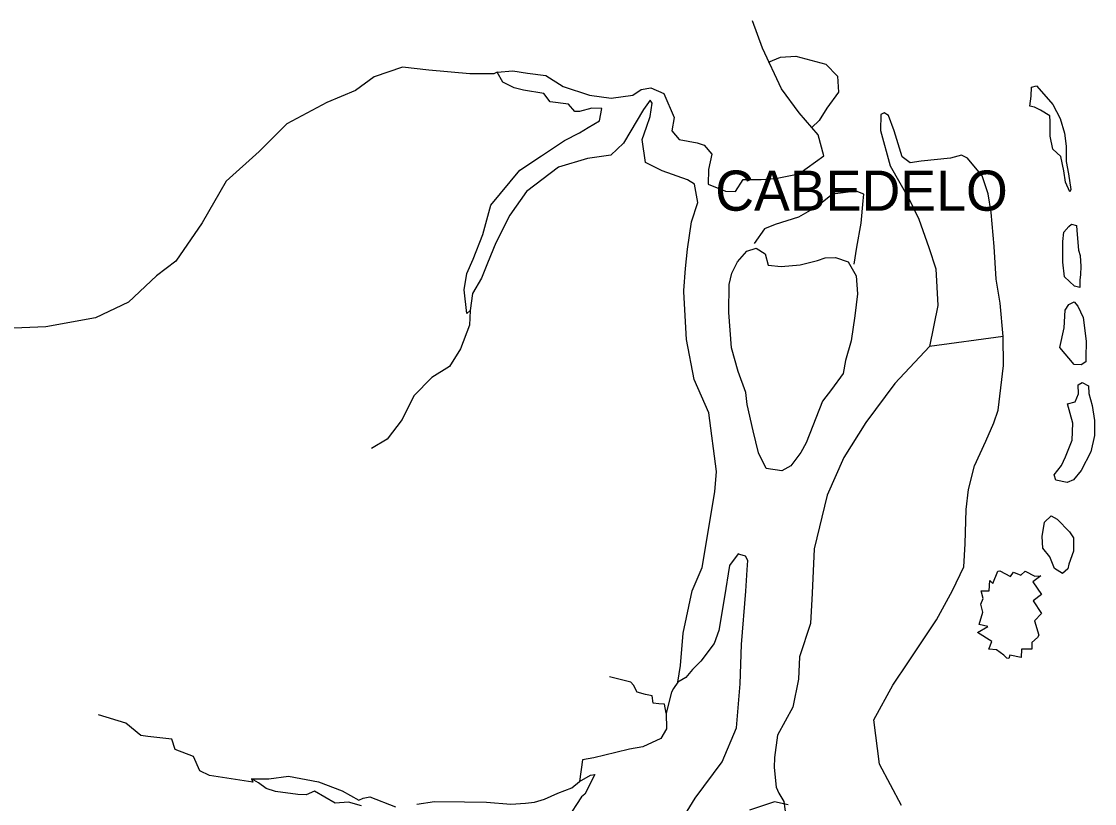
# Model space of a CAD drawing. Extents: x 662444 to 1640468, y 7452018 to 9606170.
# Drawn here: x 1612766 to 1631165, y 9206605 to 9220019 of the extents above; entities that cross this region are included whole.
import ezdxf

# ---------------------------------------------------------------- set-up
doc = ezdxf.new("R2010")
doc.units = 0
doc.layers.add('Level 1', color=7, linetype='Continuous')
doc.layers.add('Level 3', color=7, linetype='Continuous')

msp = doc.modelspace()

# ---------------------------------------------------------------- linework, layer by layer
at = {"layer": 'Level 1'}
for points in [[(1620458, 9215060), (1620401, 9215013), (1620356, 9215414), (1620405, 9215698), (1620510, 9215940), (1620676, 9216367), (1620812, 9216868), (1621309, 9217466), (1621680, 9217717), (1622078, 9217975), (1622332, 9218107), (1622481, 9218200), (1622679, 9218317), (1622718, 9218527), (1622547, 9218532), (1622335, 9218473), (1622254, 9218476), (1622145, 9218600), (1621830, 9218642), (1621721, 9218784), (1621375, 9218843), (1621214, 9218880), (1621022, 9218975), (1620922, 9219149), (1621190, 9219174), (1621440, 9219135), (1621755, 9219093), (1622057, 9218904), (1622506, 9218753), (1622877, 9218703), (1623251, 9218757), (1623391, 9218851), (1623555, 9218880), (1623778, 9218783), (1623960, 9218370), (1623920, 9218143), (1624046, 9217993), (1624352, 9217936), (1624472, 9217900), (1624605, 9217741), (1624549, 9217482), (1624541, 9217229), (1624837, 9217107), (1625007, 9217102), (1625142, 9217310), (1625451, 9217309), (1625694, 9217328), (1626094, 9217405), (1626524, 9217712), (1626429, 9218073), (1626101, 9218450), (1625798, 9218865), (1625471, 9219560), (1625298, 9220029)], [(1625577, 9219320), (1625782, 9219405), (1626041, 9219421), (1626556, 9219284), (1626760, 9219083), (1626775, 9218806), (1626573, 9218534), (1626445, 9218318), (1626320, 9218199)], [(1620922, 9219149), (1620864, 9219118), (1620452, 9219121), (1619748, 9219181), (1619297, 9219235), (1618814, 9219069), (1618491, 9218833), (1617999, 9218627), (1617316, 9218262), (1616840, 9217786), (1616274, 9217281), (1615863, 9216567), (1615415, 9215910), (1615083, 9215659), (1614600, 9215207), (1614033, 9214937), (1613186, 9214782), (1612635, 9214757)], [(1630058, 9218567), (1630079, 9218737), (1630084, 9218892), (1630173, 9218914), (1630377, 9218680), (1630448, 9218597), (1630577, 9218357), (1630651, 9218101), (1630677, 9217881), (1630677, 9217619), (1630719, 9217406), (1630759, 9217136), (1630742, 9217095), (1630665, 9217261), (1630639, 9217457), (1630590, 9217704), (1630448, 9217830), (1630407, 9218052), (1630405, 9218272), (1630405, 9218305), (1630401, 9218402), (1630241, 9218497), (1630138, 9218548), (1630058, 9218567)], [(1625091, 9208659), (1625111, 9209336), (1625188, 9210246), (1625207, 9210613), (1625220, 9210775), (1625181, 9210850), (1625085, 9210877), (1625053, 9210887), (1624909, 9210687), (1624820, 9210151), (1624721, 9209575), (1624642, 9209348), (1624415, 9209046), (1624272, 9208903), (1624155, 9208767), (1624023, 9208689), (1624064, 9208973), (1624113, 9209527), (1624265, 9210256), (1624439, 9210651), (1624657, 9211949), (1624683, 9212300), (1624551, 9213306), (1624301, 9213876), (1624169, 9214565), (1624121, 9215382), (1624121, 9215406), (1624149, 9215781), (1624184, 9216114), (1624255, 9216585), (1624362, 9216916), (1624306, 9217227), (1624187, 9217304), (1623754, 9217455), (1623467, 9217602), (1623407, 9217995), (1623485, 9218204), (1623548, 9218390), (1623578, 9218618), (1623548, 9218668), (1623430, 9218508), (1623089, 9217930), (1622871, 9217725), (1622473, 9217670), (1621975, 9217522), (1621427, 9217104), (1621140, 9216696), (1620898, 9216222), (1620758, 9215876), (1620653, 9215618), (1620500, 9215352), (1620458, 9215060), (1620450, 9214808), (1620292, 9214405), (1620105, 9214100), (1619800, 9213912), (1619491, 9213596), (1619292, 9213193), (1619039, 9212857), (1618767, 9212694)], [(1627853, 9206574), (1627478, 9207279), (1627380, 9208039), (1627706, 9208634), (1627977, 9209034), (1628453, 9209754), (1628728, 9210260), (1628926, 9210663), (1628946, 9211062), (1628964, 9211648), (1629007, 9211990), (1629108, 9212395), (1629299, 9212821), (1629438, 9213136), (1629511, 9213354), (1629607, 9214118), (1629598, 9214615), (1629550, 9215188), (1629481, 9215597), (1629442, 9216162), (1629395, 9216742), (1629339, 9217062), (1629236, 9217374), (1628985, 9217675), (1628882, 9217727), (1628693, 9217676), (1628190, 9217624), (1628003, 9217596), (1627868, 9217698), (1627728, 9218143), (1627631, 9218406), (1627559, 9218450), (1627501, 9218426), (1627493, 9218150), (1627661, 9217541), (1627992, 9216961), (1628152, 9216631), (1628323, 9216144), (1628442, 9215774), (1628479, 9215145), (1628337, 9214447), (1627742, 9213812), (1627243, 9213140), (1626869, 9212540), (1626582, 9211896), (1626360, 9210972), (1626321, 9210214), (1626297, 9209694), (1626109, 9209120), (1626089, 9208737), (1625994, 9208258), (1625728, 9207777), (1625675, 9207395)], [(1627043, 9215854), (1627092, 9216146), (1627162, 9216560), (1627197, 9216942), (1627209, 9217057), (1627081, 9217109), (1626674, 9217055), (1626408, 9216843), (1626087, 9216664), (1625687, 9216536), (1625506, 9216460), (1625328, 9216212)], [(1630649, 9215638), (1630624, 9215891), (1630619, 9216243), (1630640, 9216406), (1630724, 9216500), (1630773, 9216540), (1630854, 9216522), (1630860, 9216432), (1630889, 9216097), (1630920, 9216006), (1630930, 9215818), (1630926, 9215679), (1630915, 9215582), (1630911, 9215459), (1630822, 9215478), (1630649, 9215638)], [(1625052, 9214018), (1624942, 9214420), (1624895, 9215026), (1624902, 9215506), (1624948, 9215701), (1625043, 9215894), (1625203, 9216077), (1625366, 9216130), (1625518, 9216035), (1625568, 9215839), (1625795, 9215816), (1626120, 9215847), (1626413, 9215920), (1626544, 9215966), (1626723, 9215969), (1626939, 9215898), (1627077, 9215658), (1627101, 9215347), (1627057, 9214973), (1626995, 9214542), (1626895, 9214203), (1626857, 9213983), (1626653, 9213704), (1626502, 9213505), (1626221, 9212794), (1626127, 9212626), (1625958, 9212395), (1625801, 9212309), (1625535, 9212349), (1625406, 9212621), (1625312, 9212999), (1625212, 9213451), (1625186, 9213656), (1625052, 9214018)], [(1630572, 9214426), (1630647, 9214765), (1630664, 9215067), (1630724, 9215164), (1630814, 9215210), (1630877, 9215134), (1630968, 9214944), (1631020, 9214535), (1631019, 9214250), (1631018, 9214184), (1630935, 9214130), (1630814, 9214133), (1630572, 9214426)], [(1629598, 9214615), (1628337, 9214447)], [(1630802, 9212159), (1630695, 9212113), (1630502, 9212151), (1630473, 9212242), (1630599, 9212402), (1630668, 9212554), (1630782, 9212837), (1630792, 9213130), (1630704, 9213459), (1630835, 9213496), (1630888, 9213633), (1630885, 9213789), (1630951, 9213828), (1631062, 9213767), (1631066, 9213636), (1631125, 9213431), (1631165, 9213177), (1631165, 9212916), (1631101, 9212640), (1630937, 9212319), (1630802, 9212159)], [(1630280, 9210983), (1630270, 9211188), (1630310, 9211431), (1630419, 9211542), (1630522, 9211483), (1630734, 9211264), (1630805, 9211164), (1630805, 9210936), (1630725, 9210710), (1630707, 9210629), (1630615, 9210550), (1630480, 9210635), (1630397, 9210834), (1630280, 9210983)], [(1630185, 9209452), (1630093, 9209366), (1630089, 9209251), (1629912, 9209256), (1629907, 9209110), (1629714, 9209148), (1629696, 9209091), (1629664, 9209101), (1629609, 9209152), (1629482, 9209244), (1629353, 9209256), (1629405, 9209385), (1629159, 9209539), (1629333, 9209640), (1629187, 9209676), (1629250, 9209887), (1629214, 9210026), (1629258, 9210123), (1629221, 9210255), (1629359, 9210251), (1629372, 9210431), (1629419, 9210380), (1629507, 9210589), (1629540, 9210596), (1629723, 9210501), (1629774, 9210573), (1629902, 9210521), (1629976, 9210593), (1630144, 9210506), (1630242, 9210511), (1630109, 9210409), (1630256, 9210193), (1630115, 9210083), (1630254, 9209866), (1630137, 9209740), (1630210, 9209493), (1630185, 9209452)], [(1623821, 9208157), (1623793, 9208312), (1623695, 9208316), (1623599, 9208327), (1623578, 9208450), (1623465, 9208477), (1623321, 9208514), (1623260, 9208637), (1623213, 9208688), (1622851, 9208780)], [(1624023, 9208689), (1623947, 9208577), (1623911, 9208513), (1623821, 9208157), (1623828, 9207887), (1623726, 9207719), (1623422, 9207580), (1623194, 9207538), (1622958, 9207479), (1622582, 9207392), (1622387, 9207357), (1622335, 9206984)], [(1623934, 9206074), (1624318, 9206699), (1624783, 9207322), (1625027, 9207902), (1625091, 9208659)], [(1616709, 9207029), (1616731, 9206971), (1615990, 9207089), (1615822, 9207167), (1615717, 9207415), (1615404, 9207530), (1615345, 9207711), (1614933, 9207755), (1614813, 9207774), (1614553, 9207985), (1614087, 9208129)], [(1625675, 9207395), (1625671, 9207223), (1625709, 9206889), (1625754, 9206781), (1625838, 9206640), (1625892, 9206264)], [(1618598, 9206567), (1618373, 9206631), (1618146, 9206612), (1617788, 9206819), (1617648, 9206757), (1617502, 9206761), (1617124, 9206813), (1616963, 9206866), (1616829, 9206960), (1616709, 9207029), (1617008, 9207028), (1617342, 9207076), (1617857, 9206980), (1618265, 9206822), (1618552, 9206666), (1618626, 9206697), (1618739, 9206718), (1619180, 9206551)], [(1619546, 9206597), (1619847, 9206638), (1620364, 9206632), (1620737, 9206630), (1621156, 9206593), (1621408, 9206610), (1621563, 9206631), (1621735, 9206683), (1621964, 9206782), (1622202, 9206874), (1622335, 9206984), (1622525, 9207092), (1622598, 9207106), (1622426, 9206769), (1622368, 9206722), (1622122, 9206345)], [(1625910, 9206581), (1625677, 9206637), (1625252, 9206493)]]:
    msp.add_lwpolyline(points, dxfattribs=at)

# ---------------------------------------------------------------- texts
at = {"layer": 'Level 3'}
msp.add_text('CABEDELO', height=688.7, dxfattribs=at).set_placement((1624662, 9216773))

doc.saveas('drawing.dxf')
